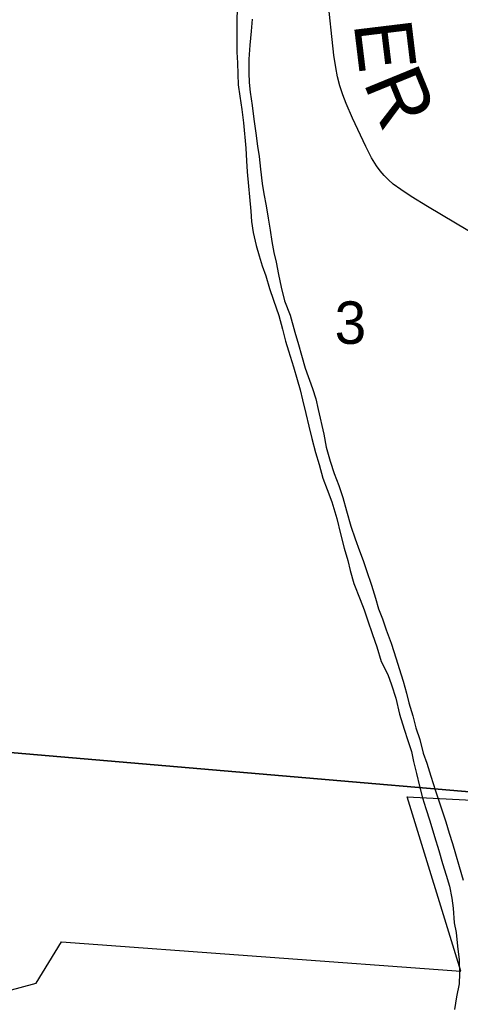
# Model space of a CAD drawing. Extents: x 1410790 to 1770854, y 566777 to 831614.
# Drawn here: x 1596228 to 1598521, y 723914 to 729054 of the extents above; entities that cross this region are included whole.
import ezdxf

# ---------------------------------------------------------------- set-up
doc = ezdxf.new("R2010")
doc.units = 0
for name, color, linetype in [('GM_X_Corporation', 7, 'Continuous'), ('GM_X_Major_River', 7, 'Continuous'), ('GM_X_Section', 7, 'Continuous'), ('GM_X_Section_Text', 7, 'Continuous'), ('GM_X_Township_Road', 7, 'Continuous'), ('GM_X_Township_Road_Text', 7, 'Continuous')]:
    doc.layers.add(name, color=color, linetype=linetype)

msp = doc.modelspace()

# ---------------------------------------------------------------- linework, layer by layer
at = {"layer": 'GM_X_Corporation'}
msp.add_lwpolyline([(1596165.7, 724004.5), (1596313.6, 724045.6), (1596445, 724259.2), (1598523.7, 724106.4), (1598243.8, 725013.3), (1600169, 724915.3), (1600201.5, 724912.2), (1600284.9, 724905), (1600303.3, 724904.3), (1600846.8, 724857.5), (1601862.9, 724783), (1601913.5, 724281.7), (1602021.1, 723823.4)], dxfattribs=at)
at = {"layer": 'GM_X_Major_River'}
for points in [[(1597360.3, 729140.6), (1597357.4, 729020.4), (1597357.6, 728944.2), (1597358.3, 728886.1), (1597360.9, 728829.9), (1597363.6, 728771.7), (1597364.3, 728715.5), (1597372.9, 728657.2), (1597383.3, 728586.8), (1597391.7, 728518.4), (1597404.6, 728385.8), (1597409, 728319.6), (1597411.7, 728263.4), (1597430.9, 728058.4), (1597433.6, 728004.2), (1597442.3, 727947.9), (1597458.7, 727879.4), (1597473.5, 727826.9), (1597490.3, 727774.4), (1597509.1, 727721.8), (1597527.6, 727657.2), (1597548.2, 727596.6), (1597576.4, 727515.7), (1597594.8, 727445.1), (1597611.3, 727382.6), (1597626.1, 727332.1), (1597652.2, 727249.3), (1597672.7, 727182.7), (1597687.5, 727130.2), (1597700.3, 727077.7), (1597716.7, 727007.2), (1597733.1, 726940.6), (1597747.6, 726876.2), (1597768, 726803.5), (1597786.5, 726740.9), (1597804.9, 726670.3), (1597827.5, 726611.6), (1597852.1, 726546.9), (1597878.1, 726460.1), (1597898.2, 726381.4), (1597916.5, 726306.8), (1597935, 726242.2), (1597947.8, 726189.8), (1597966.3, 726123.2), (1598000.4, 726040.1), (1598021.2, 725985.5), (1598037.9, 725933), (1598064.2, 725858.2), (1598086.8, 725793.5), (1598109, 725716.8), (1598143.5, 725649.8), (1598162.2, 725595.2), (1598184.6, 725526.5), (1598204.7, 725443.8), (1598228.9, 725365.1), (1598247.6, 725306.5), (1598266.3, 725249.9), (1598277.1, 725197.5), (1598293.6, 725135), (1598308.1, 725068.5), (1598324.7, 725007.9), (1598341.4, 724953.4), (1598361.9, 724888.8), (1598386.1, 724808), (1598408.4, 724735.3), (1598428.8, 724666.6), (1598447.4, 724606), (1598464.1, 724549.5), (1598476.7, 724487.1), (1598483.5, 724434.8)], [(1597438.5, 729056.5), (1597433, 728994.5), (1597425.3, 728922.5), (1597419.5, 728848.5), (1597419.9, 728778.4), (1597422.7, 728728.2), (1597427.5, 728677.9), (1597437.9, 728607.5), (1597446.2, 728537.2), (1597456.5, 728464.8), (1597464.9, 728396.4), (1597473.7, 728342.1), (1597480.2, 728277.8), (1597490.4, 728203.3), (1597499.2, 728149), (1597509.7, 728086.6), (1597520.2, 728022.2), (1597530.8, 727959.8), (1597539.4, 727901.5), (1597550.1, 727843.1), (1597562.9, 727792.7), (1597575.4, 727730.2), (1597587.9, 727663.8), (1597606.3, 727593.2), (1597634.6, 727518.3), (1597660.5, 727429.5), (1597679, 727364.9), (1597693.8, 727310.4), (1597714.2, 727241.8), (1597751.8, 727136.7), (1597768.5, 727082.1), (1597781.3, 727027.7), (1597810.3, 726898.7), (1597822.7, 726832.2), (1597843.1, 726759.6), (1597863.6, 726694.9), (1597888.1, 726632.2), (1597908.7, 726569.6), (1597929.1, 726500.9), (1597951.3, 726420.2), (1597973.8, 726355.5), (1597996.4, 726292.8), (1598015.2, 726242.3), (1598032, 726189.7), (1598058.3, 726114.9), (1598078.7, 726046.3), (1598095.4, 725991.8), (1598116.2, 725939.1), (1598135, 725882.5), (1598161.3, 725811.8), (1598187.5, 725730.9), (1598202.3, 725680.5), (1598222.8, 725615.8), (1598241.4, 725553.2), (1598252.2, 725502.8), (1598274.6, 725434.2), (1598289.2, 725371.6), (1598309.8, 725311), (1598328.2, 725240.4), (1598347, 725187.8), (1598367.4, 725121.2), (1598391.7, 725044.4), (1598408.5, 724991.9), (1598446, 724882.7), (1598462.6, 724824.2), (1598479.4, 724771.7), (1598496.2, 724717.1), (1598514.6, 724650.5), (1598535, 724579.9)], [(1598483.5, 724434.8), (1598489.7, 724358.4), (1598498.5, 724308.1), (1598506.9, 724237.8), (1598515.2, 724165.4), (1598517.5, 724095.2), (1598514.2, 724041.1), (1598500.6, 723973.3), (1598491, 723907.3)]]:
    msp.add_lwpolyline(points, dxfattribs=at)
at = {"layer": 'GM_X_Section'}
for points in [[(1596064.8, 730644), (1601353.4, 730211.7), (1600850, 724846), (1600834, 724846.2), (1595529.7, 725298.9)], [(1600834, 724846.2), (1600348.4, 719616.3), (1595012.6, 720101.4), (1595529.7, 725298.9)]]:
    msp.add_lwpolyline(points, close=True, dxfattribs=at)
at = {"layer": 'GM_X_Township_Road'}
msp.add_lwpolyline([(1598843.6, 727790.7), (1598349.5, 728083.3), (1598265.5, 728134.5), (1598210.9, 728170.5), (1598171.8, 728199.7), (1598147.3, 728220.9), (1598124.4, 728243.8), (1598103.5, 728268.6), (1598084.5, 728294.8), (1598059, 728336.5), (1598028.9, 728394.5), (1597959.1, 728542.9), (1597926.3, 728617.9), (1597908.8, 728663.7), (1597893.9, 728710.2), (1597881.7, 728757.6), (1597872.3, 728805.6), (1597862.7, 728870.4), (1597829.4, 729180.3)], dxfattribs=at)

# ---------------------------------------------------------------- texts
at = {"layer": 'GM_X_Section_Text'}
msp.add_text('3', height=221, rotation=0, dxfattribs=at).set_placement((1597866.7, 727368.6))
at = {"layer": 'GM_X_Township_Road_Text'}
for s, rotation, p in [('E', 276.8998, (1597965.5, 729034.9)), ('R', 292.2177, (1598014.1, 728729.1))]:
    msp.add_text(s, height=300, rotation=rotation, dxfattribs=at).set_placement(p)

doc.saveas('drawing.dxf')
